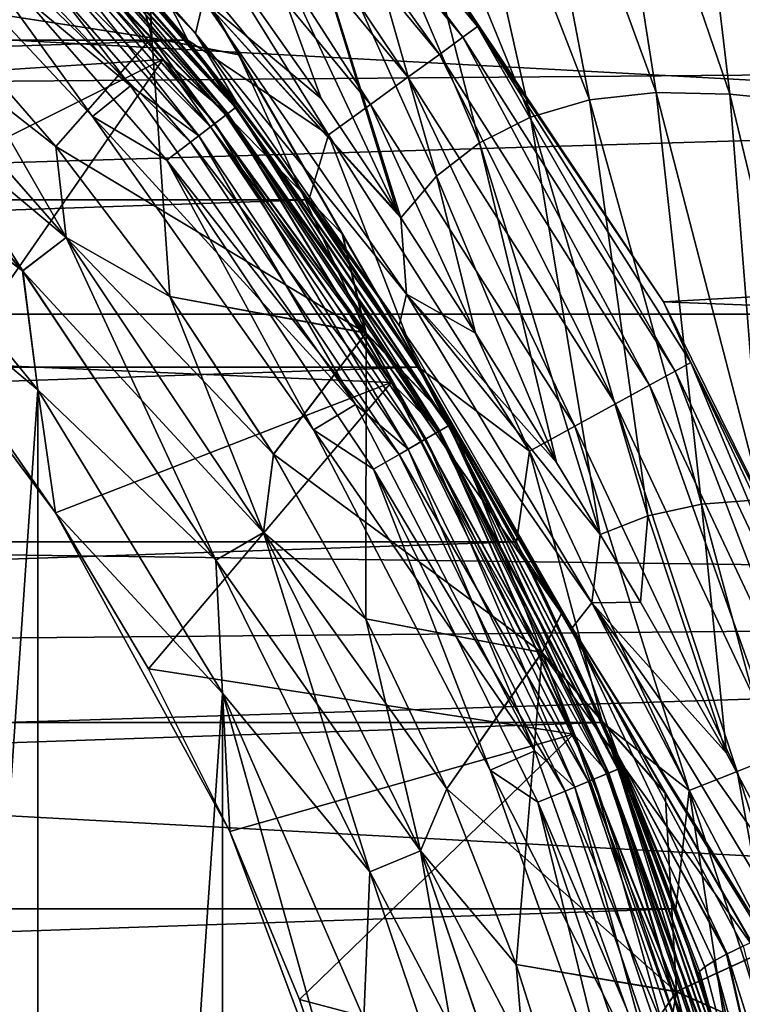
# Model space of a CAD drawing. Header units: metres. Extents: x -139 to 106, y -189 to 40.
# Tile 283 of 291: x 85.12 to 88.08, y 3.62 to 7.65. Entities that reach past the tile are written whole.
import ezdxf

# ---------------------------------------------------------------- set-up
doc = ezdxf.new("R2010")
doc.units = ezdxf.units.M
doc.layers.add('solid_153_ABGANG1_SW0003', color=7, linetype='CONTINUOUS')

msp = doc.modelspace()

# ---------------------------------------------------------------- linework, layer by layer
at = {"layer": 'solid_153_ABGANG1_SW0003'}
for points in [[(84.392303, 10.330127, 32.537949), (89.392303, 1.669873, 32.537949), (89.377151, 1.696125, 32.197132)], [(84.392303, 10.330127, 40.537949), (89.392303, 1.669873, 32.537949), (84.392303, 10.330127, 32.537949)], [(89.392303, 1.669873, 40.537949), (89.392303, 1.669873, 32.537949), (84.392303, 10.330127, 40.537949)], [(84.407455, 10.303885, 32.197189), (84.392303, 10.330127, 32.537949), (89.377151, 1.696125, 32.197132)], [(89.392303, 1.669873, 40.537949), (84.392303, 10.330127, 40.537949), (84.407471, 10.303864, 40.878845)], [(84.407455, 10.303885, 32.197189), (89.377151, 1.696125, 32.197132), (84.453827, 10.223569, 31.855242)], [(89.377136, 1.696141, 40.878872), (84.407471, 10.303864, 40.878845), (84.453911, 10.223417, 41.221138)], [(89.377136, 1.696141, 40.878872), (89.392303, 1.669873, 40.537949), (84.407471, 10.303864, 40.878845)], [(84.453827, 10.223569, 31.855242), (89.377151, 1.696125, 32.197132), (89.33075, 1.776492, 31.855049)], [(84.453827, 10.223569, 31.855242), (89.33075, 1.776492, 31.855049), (89.297623, 1.833862, 31.694542)], [(84.453827, 10.223569, 31.855242), (89.297623, 1.833862, 31.694542), (84.486969, 10.166162, 31.694601)], [(89.330719, 1.776546, 41.22102), (84.453911, 10.223417, 41.221138), (84.48642, 10.167118, 41.378895)], [(89.377136, 1.696141, 40.878872), (84.453911, 10.223417, 41.221138), (89.330719, 1.776546, 41.22102)], [(89.298203, 1.832865, 41.378853), (84.48642, 10.167118, 41.378895), (84.534508, 10.083826, 41.565434)], [(89.330719, 1.776546, 41.22102), (84.48642, 10.167118, 41.378895), (89.298203, 1.832865, 41.378853)], [(84.486969, 10.166162, 31.694601), (89.297623, 1.833862, 31.694542), (89.250244, 1.915924, 31.510969)], [(84.534271, 10.08423, 31.511282), (84.486969, 10.166162, 31.694601), (89.250244, 1.915924, 31.510969)], [(84.653633, 9.877493, 31.165884), (84.534271, 10.08423, 31.511282), (89.250244, 1.915924, 31.510969)], [(89.130684, 2.123015, 41.910732), (84.534508, 10.083826, 41.565434), (84.654076, 9.876721, 41.911102)], [(89.250175, 1.916045, 41.565174), (89.298203, 1.832865, 41.378853), (84.534508, 10.083826, 41.565434)], [(89.130684, 2.123015, 41.910732), (89.250175, 1.916045, 41.565174), (84.534508, 10.083826, 41.565434)], [(84.653633, 9.877493, 31.165884), (89.250244, 1.915924, 31.510969), (89.130798, 2.122812, 31.165453)], [(84.653633, 9.877493, 31.165884), (89.130798, 2.122812, 31.165453), (88.993896, 2.35993, 30.873476)], [(84.653633, 9.877493, 31.165884), (88.993896, 2.35993, 30.873476), (84.790703, 9.640078, 30.873484)], [(89.130684, 2.123015, 41.910732), (84.654076, 9.876721, 41.911102), (84.789413, 9.64232, 42.199989)], [(100.499969, 7.530521, 94.590881), (100.499969, 9.691023, 93.558022), (47.66711, 8.209463, 94.300217)], [(88.995186, 2.357703, 42.200016), (84.789413, 9.64232, 42.199989), (84.81945, 9.590287, 42.254944)], [(89.130684, 2.123015, 41.910732), (84.789413, 9.64232, 42.199989), (88.995186, 2.357703, 42.200016)], [(84.790703, 9.640078, 30.873484), (88.993896, 2.35993, 30.873476), (88.965614, 2.408925, 30.821764)], [(84.818703, 9.591578, 30.822285), (84.790703, 9.640078, 30.873484), (88.965614, 2.408925, 30.821764)], [(47.201366, 6.449028, -5.962051), (48.0704, 9.579028, -5.962051), (105.798637, 6.449028, -5.962051)], [(48.0704, 9.579028, -5.962051), (104.929604, 9.579028, -5.962051), (105.798637, 6.449028, -5.962051)], [(85.036201, 9.214869, 30.489363), (84.818703, 9.591578, 30.822285), (88.965614, 2.408925, 30.821764)], [(88.747719, 2.78633, 42.587444), (84.81945, 9.590287, 42.254944), (85.037315, 9.212939, 42.587997)], [(88.965416, 2.409263, 42.254482), (88.995186, 2.357703, 42.200016), (84.81945, 9.590287, 42.254944)], [(88.747719, 2.78633, 42.587444), (88.965416, 2.409263, 42.254482), (84.81945, 9.590287, 42.254944)], [(85.036201, 9.214869, 30.489363), (88.965614, 2.408925, 30.821764), (88.748047, 2.785754, 30.488894)], [(85.036201, 9.214869, 30.489363), (88.748047, 2.785754, 30.488894), (85.309418, 8.741639, 30.182775)], [(88.474472, 3.259609, 42.89381), (85.037315, 9.212939, 42.587997), (85.310631, 8.739536, 42.894283)], [(88.747719, 2.78633, 42.587444), (85.037315, 9.212939, 42.587997), (88.474472, 3.259609, 42.89381)], [(87.455002, 7.326012, 55.621258), (86.843292, 8.905658, 55.769859), (87.141205, 8.962603, 56.107559)], [(87.727577, 7.357182, 55.896488), (87.141205, 8.962603, 56.107559), (87.475266, 8.968406, 56.421555)], [(87.727577, 7.357182, 55.896488), (87.455002, 7.326012, 55.621258), (87.141205, 8.962603, 56.107559)], [(88.029572, 7.350328, 56.149292), (87.475266, 8.968406, 56.421555), (87.841362, 8.935057, 56.707348)], [(88.029572, 7.350328, 56.149292), (87.727577, 7.357182, 55.896488), (87.475266, 8.968406, 56.421555)], [(88.357147, 7.316407, 56.376999), (87.841362, 8.935057, 56.707348), (88.234612, 8.878835, 56.961433)], [(88.357147, 7.316407, 56.376999), (88.029572, 7.350328, 56.149292), (87.841362, 8.935057, 56.707348)], [(85.904327, 8.831254, 27.472034), (86.937027, 7.582942, 27.472034), (85.958313, 8.881949, 27.260469)], [(85.958313, 8.881949, 27.260469), (86.996941, 7.626471, 27.260469), (86.813583, 7.913915, 27.037949)], [(86.937027, 7.582942, 27.472034), (86.996941, 7.626471, 27.260469), (85.958313, 8.881949, 27.260469)], [(87.213707, 7.255961, 55.328945), (86.58313, 8.799761, 55.416248), (86.843292, 8.905658, 55.769859)], [(87.455002, 7.326012, 55.621258), (87.213707, 7.255961, 55.328945), (86.843292, 8.905658, 55.769859)], [(85.817352, 8.749574, 27.661791), (86.840492, 7.512807, 27.661791), (85.904327, 8.831254, 27.472034)], [(86.840492, 7.512807, 27.661791), (86.937027, 7.582942, 27.472034), (85.904327, 8.831254, 27.472034)], [(87.004662, 7.150785, 55.026115), (86.361786, 8.649979, 55.055225), (86.58313, 8.799761, 55.416248)], [(87.213707, 7.255961, 55.328945), (87.004662, 7.150785, 55.026115), (86.58313, 8.799761, 55.416248)], [(85.476776, 7.963509, 52.985096), (85.808533, 7.573063, 47.537949), (84.690628, 8.770038, 47.537949)], [(84.973236, 8.473234, 47.408539), (84.690628, 8.770038, 47.537949), (85.808533, 7.573063, 47.537949)], [(84.974899, 8.474899, 46.830654), (85.80854, 7.573053, 46.737949), (84.690643, 8.770029, 46.737949)], [(84.690643, 8.770029, 46.296947), (84.690643, 8.770029, 46.737949), (85.80854, 7.573053, 46.737949)], [(85.80854, 7.573053, 46.296947), (84.690643, 8.770029, 46.296947), (85.80854, 7.573053, 46.737949)], [(84.974533, 8.474535, 46.202675), (84.690643, 8.770029, 46.296947), (85.80854, 7.573053, 46.296947)], [(85.701744, 8.641013, 27.8202), (86.712189, 7.419592, 27.8202), (85.817352, 8.749574, 27.661791)], [(86.712189, 7.419592, 27.8202), (86.840492, 7.512807, 27.661791), (85.817352, 8.749574, 27.661791)], [(103.000359, 7.347183, 5.037949), (102.563583, 8.771529, 5.037949), (86.813583, 7.913912, 5.037949)], [(85.309418, 8.741639, 30.182775), (88.379845, 3.423508, 30.096292), (85.404747, 8.576524, 30.096308)], [(85.309418, 8.741639, 30.182775), (88.474991, 3.258708, 30.182585), (88.379845, 3.423508, 30.096292)], [(85.309418, 8.741639, 30.182775), (88.748047, 2.785754, 30.488894), (88.474991, 3.258708, 30.182585)], [(88.474472, 3.259609, 42.89381), (85.310631, 8.739536, 42.894283), (85.402084, 8.581141, 42.977295)], [(83.87146, 7.371716, 45.037949), (84.603325, 8.676536, 46.051201), (85.709305, 7.49232, 46.051201)], [(84.943306, 8.443305, 46.117798), (85.709305, 7.49232, 46.051201), (84.603325, 8.676536, 46.051201)], [(85.662277, 7.579695, 29.398035), (84.640045, 8.668265, 29.398035), (85.638054, 8.172427, 29.919237)], [(84.76371, 7.71775, 28.787949), (84.640045, 8.668265, 29.398035), (85.662277, 7.579695, 29.398035)], [(85.402084, 8.581141, 42.977295), (84.641136, 8.66943, 43.675884), (85.663506, 7.580713, 43.675884)], [(84.76371, 7.71775, 44.287949), (85.663506, 7.580713, 43.675884), (84.641136, 8.66943, 43.675884)], [(84.866394, 8.706331, 53.201336), (85.875526, 7.735385, 53.80751), (85.842308, 7.59832, 53.510593)], [(84.866394, 8.706331, 53.201336), (85.842308, 7.59832, 53.510593), (85.178802, 8.293543, 52.973228)], [(85.563324, 8.511025, 27.939308), (86.558571, 7.307978, 27.939308), (85.701744, 8.641013, 27.8202)], [(86.558571, 7.307978, 27.939308), (86.712189, 7.419592, 27.8202), (85.701744, 8.641013, 27.8202)], [(86.828278, 7.013534, 54.720039), (86.17878, 8.459154, 54.697296), (86.361786, 8.649979, 55.055225)], [(87.004662, 7.150785, 55.026115), (86.828278, 7.013534, 54.720039), (86.361786, 8.649979, 55.055225)], [(85.575943, 7.383584, 47.037949), (84.485992, 8.550664, 47.037949), (84.349274, 8.404692, 47.037949)], [(84.838509, 8.338511, 47.023354), (84.485992, 8.550664, 47.037949), (85.575943, 7.383584, 47.037949)], [(85.639381, 8.170125, 43.157543), (85.402084, 8.581141, 42.977295), (85.663506, 7.580713, 43.675884)], [(88.382515, 3.418879, 42.977306), (85.402084, 8.581141, 42.977295), (85.639381, 8.170125, 43.157543)], [(88.474472, 3.259609, 42.89381), (85.402084, 8.581141, 42.977295), (88.382515, 3.418879, 42.977306)], [(85.404747, 8.576524, 30.096308), (88.379845, 3.423508, 30.096292), (88.146355, 3.827919, 29.919106)], [(85.404747, 8.576524, 30.096308), (88.146355, 3.827919, 29.919106), (85.638054, 8.172427, 29.919237)], [(85.409035, 8.366142, 28.013126), (86.387344, 7.183575, 28.013126), (85.563324, 8.511025, 27.939308)], [(86.387344, 7.183575, 28.013126), (86.558571, 7.307978, 27.939308), (85.563324, 8.511025, 27.939308)], [(84.937866, 8.437868, 47.287834), (84.973236, 8.473234, 47.408539), (86.006721, 7.294765, 47.408539)], [(84.943306, 8.443305, 46.117798), (84.974533, 8.474535, 46.202675), (86.008186, 7.295886, 46.202675)], [(84.944725, 8.444729, 46.91436), (85.974739, 7.270225, 46.91436), (84.974899, 8.474899, 46.830654)], [(86.006721, 7.294765, 47.408539), (84.973236, 8.473234, 47.408539), (85.808533, 7.573063, 47.537949)], [(86.008186, 7.295886, 46.202675), (84.974533, 8.474535, 46.202675), (85.80854, 7.573053, 46.296947)], [(84.974899, 8.474899, 46.830654), (86.008591, 7.296199, 46.830654), (85.80854, 7.573053, 46.737949)], [(85.974739, 7.270225, 46.91436), (86.008591, 7.296199, 46.830654), (84.974899, 8.474899, 46.830654)], [(84.881599, 8.381598, 47.184212), (84.937866, 8.437868, 47.287834), (85.967041, 7.264318, 47.287834)], [(84.897728, 8.39773, 46.980766), (85.922012, 7.229762, 46.980766), (84.944725, 8.444729, 46.91436)], [(85.967041, 7.264318, 47.287834), (84.937866, 8.437868, 47.287834), (86.006721, 7.294765, 47.408539)], [(84.943306, 8.443305, 46.117798), (86.008186, 7.295886, 46.202675), (85.973145, 7.268999, 46.117798)], [(84.943306, 8.443305, 46.117798), (85.973145, 7.268999, 46.117798), (85.709305, 7.49232, 46.051201)], [(85.922012, 7.229762, 46.980766), (85.974739, 7.270225, 46.91436), (84.944725, 8.444729, 46.91436)], [(86.17878, 8.459154, 54.697296), (86.668961, 6.864509, 54.411922), (86.031357, 8.226768, 54.356117)], [(86.17878, 8.459154, 54.697296), (86.682579, 6.843801, 54.420113), (86.668961, 6.864509, 54.411922)], [(86.828278, 7.013534, 54.720039), (86.682579, 6.843801, 54.420113), (86.17878, 8.459154, 54.697296)], [(84.722878, 8.222877, 47.054852), (85.420616, 7.257591, 47.037949), (84.349274, 8.404692, 47.037949)], [(85.575943, 7.383584, 47.037949), (84.349274, 8.404692, 47.037949), (85.420616, 7.257591, 47.037949)], [(84.897728, 8.39773, 46.980766), (84.838509, 8.338511, 47.023354), (85.855568, 7.17878, 47.023354)], [(84.897728, 8.39773, 46.980766), (85.855568, 7.17878, 47.023354), (85.922012, 7.229762, 46.980766)], [(84.808266, 8.308264, 47.10474), (84.881599, 8.381598, 47.184212), (85.903908, 7.215873, 47.184212)], [(85.903908, 7.215873, 47.184212), (84.881599, 8.381598, 47.184212), (85.967041, 7.264318, 47.287834)], [(85.409035, 8.366142, 28.013126), (85.272263, 8.188251, 28.037949), (85.81076, 7.570321, 28.037949)], [(85.409035, 8.366142, 28.013126), (85.81076, 7.570321, 28.037949), (86.387344, 7.183575, 28.013126)], [(85.821632, 7.15274, 47.10474), (84.722878, 8.222877, 47.054852), (84.808266, 8.308264, 47.10474)], [(85.821632, 7.15274, 47.10474), (84.808266, 8.308264, 47.10474), (85.903908, 7.215873, 47.184212)], [(85.855568, 7.17878, 47.023354), (84.838509, 8.338511, 47.023354), (85.575943, 7.383584, 47.037949)], [(85.178802, 8.293543, 52.973228), (86.008865, 7.319935, 53.25473), (85.476776, 7.963509, 52.985096)], [(85.842308, 7.59832, 53.510593), (86.008865, 7.319935, 53.25473), (85.178802, 8.293543, 52.973228)], [(86.031357, 8.226768, 54.356117), (86.356712, 7.331717, 54.239105), (86.023354, 7.805297, 54.085686)], [(86.031357, 8.226768, 54.356117), (86.668961, 6.864509, 54.411922), (86.356712, 7.331717, 54.239105)], [(100.499969, 7.530521, 94.590881), (47.66711, 8.209463, 94.300217), (47.66711, 7.094161, 94.762306)], [(85.272263, 8.188251, 28.037949), (67.727753, 8.188261, 28.037949), (67.189247, 7.570331, 28.037949)], [(85.81076, 7.570321, 28.037949), (85.272263, 8.188251, 28.037949), (67.189247, 7.570331, 28.037949)], [(84.722878, 8.222877, 47.054852), (85.72583, 7.079228, 47.054852), (85.420616, 7.257591, 47.037949)], [(85.821632, 7.15274, 47.10474), (85.72583, 7.079228, 47.054852), (84.722878, 8.222877, 47.054852)], [(85.638054, 8.172427, 29.919237), (88.146355, 3.827919, 29.919106), (86.019226, 7.512216, 29.714306)], [(85.662277, 7.579695, 29.398035), (85.638054, 8.172427, 29.919237), (86.019226, 7.512216, 29.714306)], [(86.020454, 7.510092, 43.362106), (85.639381, 8.170125, 43.157543), (85.663506, 7.580713, 43.675884)], [(87.764633, 4.489082, 43.361908), (85.639381, 8.170125, 43.157543), (86.020454, 7.510092, 43.362106)], [(88.145706, 3.829051, 43.157227), (85.639381, 8.170125, 43.157543), (87.764633, 4.489082, 43.361908)], [(88.382515, 3.418879, 42.977306), (85.639381, 8.170125, 43.157543), (88.145706, 3.829051, 43.157227)], [(85.476776, 7.963509, 52.985096), (86.008865, 7.319935, 53.25473), (85.808533, 7.573063, 47.537949)], [(86.813583, 7.913912, 5.037949), (86.813583, 7.913915, 27.037949), (87.758324, 6.500016, 27.037949)], [(86.996941, 7.626471, 27.260469), (87.758324, 6.500016, 27.037949), (86.813583, 7.913915, 27.037949)], [(87.758324, 6.500015, 5.037949), (86.813583, 7.913912, 5.037949), (87.758324, 6.500016, 27.037949)], [(103.000359, 7.347183, 5.037949), (86.813583, 7.913912, 5.037949), (87.758324, 6.500015, 5.037949)], [(84.196228, 7.696225, 28.566771), (84.355354, 7.855353, 28.651798), (85.313477, 6.76282, 28.651798)], [(84.355507, 7.855504, 44.423988), (84.196388, 7.69639, 44.509071), (85.135124, 6.625966, 44.509071)], [(84.355354, 7.855353, 28.651798), (84.76371, 7.71775, 28.787949), (85.271118, 7.135822, 28.787949)], [(85.313477, 6.76282, 28.651798), (84.355354, 7.855353, 28.651798), (85.271118, 7.135822, 28.787949)], [(85.313644, 6.76295, 44.423988), (84.76371, 7.71775, 44.287949), (84.355507, 7.855504, 44.423988)], [(85.313644, 6.76295, 44.423988), (84.355507, 7.855504, 44.423988), (85.135124, 6.625966, 44.509071)], [(86.023354, 7.805297, 54.085686), (86.356712, 7.331717, 54.239105), (85.875526, 7.735385, 53.80751)], [(85.271118, 7.135822, 28.787949), (84.76371, 7.71775, 28.787949), (85.662277, 7.579695, 29.398035)], [(84.76371, 7.71775, 44.287949), (85.271118, 7.135822, 44.287949), (85.663506, 7.580713, 43.675884)], [(85.313644, 6.76295, 44.423988), (85.271118, 7.135822, 44.287949), (84.76371, 7.71775, 44.287949)], [(85.842308, 7.59832, 53.510593), (85.875526, 7.735385, 53.80751), (86.705444, 6.531012, 54.223236)], [(86.682579, 6.843801, 54.420113), (86.705444, 6.531012, 54.223236), (85.875526, 7.735385, 53.80751)], [(86.668961, 6.864509, 54.411922), (86.682579, 6.843801, 54.420113), (85.875526, 7.735385, 53.80751)], [(86.356712, 7.331717, 54.239105), (86.668961, 6.864509, 54.411922), (85.875526, 7.735385, 53.80751)], [(85.134941, 6.625823, 28.566771), (84.280884, 7.26566, 28.537949), (84.196228, 7.696225, 28.566771)], [(85.134941, 6.625823, 28.566771), (84.196228, 7.696225, 28.566771), (85.313477, 6.76282, 28.651798)], [(85.135124, 6.625966, 44.509071), (84.196388, 7.69639, 44.509071), (84.280899, 7.265643, 44.537949)], [(86.937027, 7.582942, 27.472034), (87.805122, 6.215042, 27.472034), (86.996941, 7.626471, 27.260469)], [(86.996941, 7.626471, 27.260469), (87.870018, 6.250719, 27.260469), (87.758324, 6.500016, 27.037949)], [(87.805122, 6.215042, 27.472034), (87.870018, 6.250719, 27.260469), (86.996941, 7.626471, 27.260469)], [(85.271118, 7.135822, 44.287949), (85.73764, 6.520626, 44.287949), (85.663506, 7.580713, 43.675884)], [(85.271118, 7.135822, 28.787949), (85.662277, 7.579695, 29.398035), (86.540016, 6.371589, 29.398035)], [(85.662277, 7.579695, 29.398035), (86.019226, 7.512216, 29.714306), (86.443443, 6.777455, 29.583193)], [(86.540016, 6.371589, 29.398035), (85.662277, 7.579695, 29.398035), (86.443443, 6.777455, 29.583193)], [(86.020454, 7.510092, 43.362106), (85.663506, 7.580713, 43.675884), (86.541367, 6.372445, 43.675884)], [(85.73764, 6.520626, 44.287949), (86.541367, 6.372445, 43.675884), (85.663506, 7.580713, 43.675884)], [(85.842308, 7.59832, 53.510593), (86.676292, 6.402962, 53.921898), (86.008865, 7.319935, 53.25473)], [(85.842308, 7.59832, 53.510593), (86.705444, 6.531012, 54.223236), (86.676292, 6.402962, 53.921898)], [(86.840492, 7.512807, 27.661791), (87.700562, 6.157559, 27.661791), (86.937027, 7.582942, 27.472034)], [(87.700562, 6.157559, 27.661791), (87.805122, 6.215042, 27.472034), (86.937027, 7.582942, 27.472034)], [(85.81076, 7.570321, 28.037949), (67.189247, 7.570331, 28.037949), (66.694191, 6.917088, 28.037949)], [(86.305817, 6.917077, 28.037949), (85.81076, 7.570321, 28.037949), (66.694191, 6.917088, 28.037949)], [(86.196266, 7.069826, 53.360302), (86.753029, 6.235016, 47.537949), (85.808533, 7.573063, 47.537949)], [(86.006721, 7.294765, 47.408539), (85.808533, 7.573063, 47.537949), (86.753029, 6.235016, 47.537949)], [(86.008865, 7.319935, 53.25473), (86.196266, 7.069826, 53.360302), (85.808533, 7.573063, 47.537949)], [(86.008591, 7.296199, 46.830654), (86.753036, 6.235005, 46.737949), (85.80854, 7.573053, 46.737949)], [(85.80854, 7.573053, 46.296947), (85.80854, 7.573053, 46.737949), (86.753036, 6.235005, 46.737949)], [(86.753036, 6.235005, 46.296947), (85.80854, 7.573053, 46.296947), (86.753036, 6.235005, 46.737949)], [(86.008186, 7.295886, 46.202675), (85.80854, 7.573053, 46.296947), (86.753036, 6.235005, 46.296947)], [(86.387344, 7.183575, 28.013126), (85.81076, 7.570321, 28.037949), (86.305817, 6.917077, 28.037949)], [(100.499969, 7.530521, 94.590881), (47.66711, 7.094161, 94.762306), (47.66711, 5.95239, 95.156448)], [(100.499969, 5.26206, 95.358116), (100.499969, 7.530521, 94.590881), (47.66711, 5.95239, 95.156448)], [(86.019226, 7.512216, 29.714306), (88.146355, 3.827919, 29.919106), (87.765236, 4.488039, 29.714245)], [(86.019226, 7.512216, 29.714306), (87.765236, 4.488039, 29.714245), (86.443443, 6.777455, 29.583193)], [(86.444267, 6.776018, 43.492874), (86.020454, 7.510092, 43.362106), (86.541367, 6.372445, 43.675884)], [(87.340805, 5.223171, 43.492779), (86.020454, 7.510092, 43.362106), (86.444267, 6.776018, 43.492874)], [(87.764633, 4.489082, 43.361908), (86.020454, 7.510092, 43.362106), (87.340805, 5.223171, 43.492779)], [(86.712189, 7.419592, 27.8202), (87.561584, 6.081159, 27.8202), (86.840492, 7.512807, 27.661791)], [(87.561584, 6.081159, 27.8202), (87.700562, 6.157559, 27.661791), (86.840492, 7.512807, 27.661791)], [(84.378792, 6.826804, 45.037949), (83.87146, 7.371716, 45.037949), (85.709305, 7.49232, 46.051201)], [(84.845558, 6.247578, 45.037949), (84.378792, 6.826804, 45.037949), (85.709305, 7.49232, 46.051201)], [(84.845558, 6.247578, 45.037949), (85.709305, 7.49232, 46.051201), (86.64373, 6.168536, 46.051201)], [(85.973145, 7.268999, 46.117798), (86.64373, 6.168536, 46.051201), (85.709305, 7.49232, 46.051201)], [(86.558571, 7.307978, 27.939308), (87.395187, 5.989679, 27.939308), (86.712189, 7.419592, 27.8202)], [(87.395187, 5.989679, 27.939308), (87.561584, 6.081159, 27.8202), (86.712189, 7.419592, 27.8202)], [(86.496826, 6.078933, 47.037949), (85.575943, 7.383584, 47.037949), (85.420616, 7.257591, 47.037949)], [(85.855568, 7.17878, 47.023354), (85.575943, 7.383584, 47.037949), (86.496826, 6.078933, 47.037949)], [(87.913567, 5.67133, 55.454929), (87.455002, 7.326012, 55.621258), (87.727577, 7.357182, 55.896488)], [(88.160141, 5.690195, 55.68309), (87.727577, 7.357182, 55.896488), (88.029572, 7.350328, 56.149292)], [(88.160141, 5.690195, 55.68309), (87.913567, 5.67133, 55.454929), (87.727577, 7.357182, 55.896488)], [(103.359512, 5.900544, 5.037949), (103.000359, 7.347183, 5.037949), (87.758324, 6.500015, 5.037949)], [(88.431206, 5.681029, 55.890594), (88.029572, 7.350328, 56.149292), (88.357147, 7.316407, 56.376999)], [(88.431206, 5.681029, 55.890594), (88.160141, 5.690195, 55.68309), (88.029572, 7.350328, 56.149292)], [(86.676292, 6.402962, 53.921898), (86.196266, 7.069826, 53.360302), (86.008865, 7.319935, 53.25473)], [(86.387344, 7.183575, 28.013126), (87.209717, 5.887717, 28.013126), (86.558571, 7.307978, 27.939308)], [(87.209717, 5.887717, 28.013126), (87.395187, 5.989679, 27.939308), (86.558571, 7.307978, 27.939308)], [(87.693329, 5.622978, 55.209885), (87.213707, 7.255961, 55.328945), (87.455002, 7.326012, 55.621258)], [(87.913567, 5.67133, 55.454929), (87.693329, 5.622978, 55.209885), (87.455002, 7.326012, 55.621258)], [(84.280884, 7.26566, 28.537949), (85.197647, 6.13864, 28.537949), (84.280891, -7.265655, 28.537949)], [(85.134941, 6.625823, 28.566771), (85.197647, 6.13864, 28.537949), (84.280884, 7.26566, 28.537949)], [(85.197662, 6.138621, 44.537949), (84.280899, 7.265643, 44.537949), (84.3787, 6.82691, 44.537949)], [(85.135124, 6.625966, 44.509071), (84.280899, 7.265643, 44.537949), (85.197662, 6.138621, 44.537949)], [(85.72583, 7.079228, 47.054852), (86.32579, 5.975266, 47.037949), (85.420616, 7.257591, 47.037949)], [(86.496826, 6.078933, 47.037949), (85.420616, 7.257591, 47.037949), (86.32579, 5.975266, 47.037949)], [(85.903908, 7.215873, 47.184212), (85.967041, 7.264318, 47.287834), (86.834236, 5.966474, 47.287834)], [(85.922012, 7.229762, 46.980766), (86.78508, 5.938092, 46.980766), (85.974739, 7.270225, 46.91436)], [(85.967041, 7.264318, 47.287834), (86.006721, 7.294765, 47.408539), (86.877548, 5.991481, 47.408539)], [(86.834236, 5.966474, 47.287834), (85.967041, 7.264318, 47.287834), (86.877548, 5.991481, 47.408539)], [(85.973145, 7.268999, 46.117798), (86.008186, 7.295886, 46.202675), (86.879143, 5.992402, 46.202675)], [(85.973145, 7.268999, 46.117798), (86.879143, 5.992402, 46.202675), (86.840897, 5.970318, 46.117798)], [(85.973145, 7.268999, 46.117798), (86.840897, 5.970318, 46.117798), (86.64373, 6.168536, 46.051201)], [(85.974739, 7.270225, 46.91436), (86.842636, 5.971325, 46.91436), (86.008591, 7.296199, 46.830654)], [(86.78508, 5.938092, 46.980766), (86.842636, 5.971325, 46.91436), (85.974739, 7.270225, 46.91436)], [(86.877548, 5.991481, 47.408539), (86.006721, 7.294765, 47.408539), (86.753029, 6.235016, 47.537949)], [(86.879143, 5.992402, 46.202675), (86.008186, 7.295886, 46.202675), (86.753036, 6.235005, 46.296947)], [(86.008591, 7.296199, 46.830654), (86.879585, 5.992659, 46.830654), (86.753036, 6.235005, 46.737949)], [(86.842636, 5.971325, 46.91436), (86.879585, 5.992659, 46.830654), (86.008591, 7.296199, 46.830654)], [(85.922012, 7.229762, 46.980766), (85.855568, 7.17878, 47.023354), (86.712547, 5.896218, 47.023354)], [(85.922012, 7.229762, 46.980766), (86.712547, 5.896218, 47.023354), (86.78508, 5.938092, 46.980766)], [(87.213707, 7.255961, 55.328945), (87.498932, 5.54702, 54.950996), (87.004662, 7.150785, 55.026115)], [(87.693329, 5.622978, 55.209885), (87.498932, 5.54702, 54.950996), (87.213707, 7.255961, 55.328945)], [(85.821632, 7.15274, 47.10474), (85.903908, 7.215873, 47.184212), (86.76532, 5.926684, 47.184212)], [(86.712547, 5.896218, 47.023354), (85.855568, 7.17878, 47.023354), (86.496826, 6.078933, 47.037949)], [(86.76532, 5.926684, 47.184212), (85.903908, 7.215873, 47.184212), (86.834236, 5.966474, 47.287834)], [(86.387344, 7.183575, 28.013126), (86.305817, 6.917077, 28.037949), (86.755211, 6.231426, 28.037949)], [(86.387344, 7.183575, 28.013126), (86.755211, 6.231426, 28.037949), (87.209717, 5.887717, 28.013126)], [(85.73764, 6.520626, 28.787949), (85.271118, 7.135822, 28.787949), (86.540016, 6.371589, 29.398035)], [(85.313477, 6.76282, 28.651798), (85.271118, 7.135822, 28.787949), (85.73764, 6.520626, 28.787949)], [(85.313644, 6.76295, 44.423988), (85.73764, 6.520626, 44.287949), (85.271118, 7.135822, 44.287949)], [(86.675507, 5.87483, 47.10474), (85.72583, 7.079228, 47.054852), (85.821632, 7.15274, 47.10474)], [(86.675507, 5.87483, 47.10474), (85.821632, 7.15274, 47.10474), (86.76532, 5.926684, 47.184212)], [(87.004662, 7.150785, 55.026115), (87.319489, 5.841085, 54.833542), (86.828278, 7.013534, 54.720039)], [(87.004662, 7.150785, 55.026115), (87.498932, 5.54702, 54.950996), (87.319489, 5.841085, 54.833542)], [(85.72583, 7.079228, 47.054852), (86.570923, 5.814452, 47.054852), (86.32579, 5.975266, 47.037949)], [(86.675507, 5.87483, 47.10474), (86.570923, 5.814452, 47.054852), (85.72583, 7.079228, 47.054852)], [(86.196266, 7.069826, 53.360302), (86.800446, 6.156364, 53.734348), (86.753029, 6.235016, 47.537949)], [(86.676292, 6.402962, 53.921898), (86.800446, 6.156364, 53.734348), (86.196266, 7.069826, 53.360302)], [(86.828278, 7.013534, 54.720039), (86.988419, 6.370528, 54.613819), (86.682579, 6.843801, 54.420113)], [(86.828278, 7.013534, 54.720039), (87.319489, 5.841085, 54.833542), (86.988419, 6.370528, 54.613819)], [(86.305817, 6.917077, 28.037949), (66.694191, 6.917088, 28.037949), (66.244797, 6.231438, 28.037949)], [(86.755211, 6.231426, 28.037949), (86.305817, 6.917077, 28.037949), (66.244797, 6.231438, 28.037949)], [(85.270081, 5.636166, 44.537949), (84.3787, 6.82691, 44.537949), (84.845558, 6.247578, 45.037949)], [(85.197662, 6.138621, 44.537949), (84.3787, 6.82691, 44.537949), (85.270081, 5.636166, 44.537949)], [(86.682579, 6.843801, 54.420113), (86.988419, 6.370528, 54.613819), (86.705444, 6.531012, 54.223236)], [(86.443443, 6.777455, 29.583193), (87.765236, 4.488039, 29.714245), (87.341064, 5.222728, 29.583172)], [(86.443443, 6.777455, 29.583193), (87.341064, 5.222728, 29.583172), (86.892273, 6.00006, 29.537949)], [(86.540016, 6.371589, 29.398035), (86.443443, 6.777455, 29.583193), (86.892273, 6.00006, 29.537949)], [(86.89257, 5.999541, 43.537949), (86.444267, 6.776018, 43.492874), (86.541367, 6.372445, 43.675884)], [(87.340805, 5.223171, 43.492779), (86.444267, 6.776018, 43.492874), (86.89257, 5.999541, 43.537949)], [(85.134941, 6.625823, 28.566771), (85.313477, 6.76282, 28.651798), (86.120804, 5.554573, 28.651798)], [(85.313644, 6.76295, 44.423988), (85.135124, 6.625966, 44.509071), (85.926117, 5.44217, 44.509071)], [(85.313477, 6.76282, 28.651798), (85.73764, 6.520626, 28.787949), (86.161087, 5.875029, 28.787949)], [(86.120804, 5.554573, 28.651798), (85.313477, 6.76282, 28.651798), (86.161087, 5.875029, 28.787949)], [(86.120987, 5.55468, 44.423988), (85.73764, 6.520626, 44.287949), (85.313644, 6.76295, 44.423988)], [(86.120987, 5.55468, 44.423988), (85.313644, 6.76295, 44.423988), (85.926117, 5.44217, 44.509071)], [(85.925911, 5.442052, 28.566771), (85.197647, 6.13864, 28.537949), (85.134941, 6.625823, 28.566771)], [(85.925911, 5.442052, 28.566771), (85.134941, 6.625823, 28.566771), (86.120804, 5.554573, 28.651798)], [(85.926117, 5.44217, 44.509071), (85.135124, 6.625966, 44.509071), (85.197662, 6.138621, 44.537949)], [(86.676292, 6.402962, 53.921898), (86.705444, 6.531012, 54.223236), (87.464691, 5.267057, 54.757057)], [(87.498932, 5.54702, 54.950996), (87.464691, 5.267057, 54.757057), (86.705444, 6.531012, 54.223236)], [(87.319489, 5.841085, 54.833542), (87.498932, 5.54702, 54.950996), (86.705444, 6.531012, 54.223236)], [(86.988419, 6.370528, 54.613819), (87.319489, 5.841085, 54.833542), (86.705444, 6.531012, 54.223236)], [(86.161087, 5.875029, 28.787949), (85.73764, 6.520626, 28.787949), (86.540016, 6.371589, 29.398035)], [(85.73764, 6.520626, 44.287949), (86.161087, 5.875028, 44.287949), (86.541367, 6.372445, 43.675884)], [(86.120987, 5.55468, 44.423988), (86.161087, 5.875028, 44.287949), (85.73764, 6.520626, 44.287949)], [(87.758324, 6.500015, 5.037949), (87.758324, 6.500016, 27.037949), (88.510429, 4.974896, 27.037949)], [(87.870018, 6.250719, 27.260469), (88.510429, 4.974896, 27.037949), (87.758324, 6.500016, 27.037949)], [(88.510429, 4.974898, 5.037949), (87.758324, 6.500015, 5.037949), (88.510429, 4.974896, 27.037949)], [(103.359512, 5.900544, 5.037949), (87.758324, 6.500015, 5.037949), (88.510429, 4.974898, 5.037949)], [(46.67585, 3.243473, -5.962051), (47.201366, 6.449028, -5.962051), (106.32415, 3.243473, -5.962051)], [(47.201366, 6.449028, -5.962051), (105.798637, 6.449028, -5.962051), (106.32415, 3.243473, -5.962051)], [(86.161087, 5.875028, 44.287949), (86.53949, 5.202038, 44.287949), (86.541367, 6.372445, 43.675884)], [(86.161087, 5.875029, 28.787949), (86.540016, 6.371589, 29.398035), (87.259422, 5.062999, 29.398035)], [(86.53949, 5.202038, 44.287949), (87.260864, 5.06368, 43.675884), (86.541367, 6.372445, 43.675884)], [(86.540016, 6.371589, 29.398035), (86.892273, 6.00006, 29.537949), (87.341064, 5.222728, 29.583172)], [(87.259422, 5.062999, 29.398035), (86.540016, 6.371589, 29.398035), (87.341064, 5.222728, 29.583172)], [(86.89257, 5.999541, 43.537949), (86.541367, 6.372445, 43.675884), (87.260864, 5.06368, 43.675884)], [(86.676292, 6.402962, 53.921898), (87.384422, 5.164299, 54.455322), (86.800446, 6.156364, 53.734348)], [(86.676292, 6.402962, 53.921898), (87.464691, 5.267057, 54.757057), (87.384422, 5.164299, 54.455322)], [(87.805122, 6.215042, 27.472034), (88.494926, 4.749127, 27.472034), (87.870018, 6.250719, 27.260469)], [(87.870018, 6.250719, 27.260469), (88.563782, 4.77639, 27.260469), (88.510429, 4.974896, 27.037949)], [(88.494926, 4.749127, 27.472034), (88.563782, 4.77639, 27.260469), (87.870018, 6.250719, 27.260469)], [(86.755211, 6.231426, 28.037949), (66.244797, 6.231438, 28.037949), (65.84333, 5.516831, 28.037949)], [(87.15667, 5.51682, 28.037949), (86.755211, 6.231426, 28.037949), (65.84333, 5.516831, 28.037949)], [(85.270096, 5.636141, 45.037949), (84.845558, 6.247578, 45.037949), (86.64373, 6.168536, 46.051201)], [(85.270081, 5.636166, 44.537949), (84.845558, 6.247578, 45.037949), (85.270096, 5.636141, 45.037949)], [(87.27446, 5.283082, 54.035564), (87.506531, 4.780823, 47.537949), (86.753029, 6.235016, 47.537949)], [(86.877548, 5.991481, 47.408539), (86.753029, 6.235016, 47.537949), (87.506531, 4.780823, 47.537949)], [(87.186165, 5.459475, 53.981754), (87.27446, 5.283082, 54.035564), (86.753029, 6.235016, 47.537949)], [(86.800446, 6.156364, 53.734348), (87.186165, 5.459475, 53.981754), (86.753029, 6.235016, 47.537949)], [(86.879585, 5.992659, 46.830654), (87.506538, 4.780811, 46.737949), (86.753036, 6.235005, 46.737949)], [(86.753036, 6.235005, 46.296947), (86.753036, 6.235005, 46.737949), (87.506538, 4.780811, 46.737949)], [(87.506538, 4.780811, 46.296947), (86.753036, 6.235005, 46.296947), (87.506538, 4.780811, 46.737949)], [(86.879143, 5.992402, 46.202675), (86.753036, 6.235005, 46.296947), (87.506538, 4.780811, 46.296947)], [(87.209717, 5.887717, 28.013126), (86.755211, 6.231426, 28.037949), (87.15667, 5.51682, 28.037949)], [(87.700562, 6.157559, 27.661791), (88.383987, 4.705203, 27.661791), (87.805122, 6.215042, 27.472034)], [(88.383987, 4.705203, 27.661791), (88.494926, 4.749127, 27.472034), (87.805122, 6.215042, 27.472034)], [(85.649818, 4.996141, 45.037949), (85.270096, 5.636141, 45.037949), (86.64373, 6.168536, 46.051201)], [(85.649818, 4.996141, 45.037949), (86.64373, 6.168536, 46.051201), (87.389198, 4.729845, 46.051201)], [(86.840897, 5.970318, 46.117798), (87.389198, 4.729845, 46.051201), (86.64373, 6.168536, 46.051201)], [(85.197647, 6.13864, 28.537949), (85.197655, -6.138634, 28.537949), (84.280891, -7.265655, 28.537949)], [(85.197647, 6.13864, 28.537949), (85.952446, 4.897264, 28.537949), (85.197655, -6.138634, 28.537949)], [(85.925911, 5.442052, 28.566771), (85.952446, 4.897264, 28.537949), (85.197647, 6.13864, 28.537949)], [(85.952461, 4.897243, 44.537949), (85.197662, 6.138621, 44.537949), (85.270081, 5.636166, 44.537949)], [(85.926117, 5.44217, 44.509071), (85.197662, 6.138621, 44.537949), (85.952461, 4.897243, 44.537949)], [(87.384422, 5.164299, 54.455322), (87.186165, 5.459475, 53.981754), (86.800446, 6.156364, 53.734348)], [(87.561584, 6.081159, 27.8202), (88.236534, 4.646823, 27.8202), (87.700562, 6.157559, 27.661791)], [(88.236534, 4.646823, 27.8202), (88.383987, 4.705203, 27.661791), (87.700562, 6.157559, 27.661791)], [(87.231468, 4.66107, 47.037949), (86.496826, 6.078933, 47.037949), (86.32579, 5.975266, 47.037949)], [(86.712547, 5.896218, 47.023354), (86.496826, 6.078933, 47.037949), (87.231468, 4.66107, 47.037949)], [(87.395187, 5.989679, 27.939308), (88.059982, 4.57692, 27.939308), (87.561584, 6.081159, 27.8202)], [(88.059982, 4.57692, 27.939308), (88.236534, 4.646823, 27.8202), (87.561584, 6.081159, 27.8202)], [(86.570923, 5.814452, 47.054852), (87.047905, 4.581661, 47.037949), (86.32579, 5.975266, 47.037949)], [(87.231468, 4.66107, 47.037949), (86.32579, 5.975266, 47.037949), (87.047905, 4.581661, 47.037949)], [(86.78508, 5.938092, 46.980766), (87.47216, 4.544818, 46.980766), (86.842636, 5.971325, 46.91436)], [(86.834236, 5.966474, 47.287834), (86.877548, 5.991481, 47.408539), (87.570816, 4.585681, 47.408539)], [(86.840897, 5.970318, 46.117798), (86.879143, 5.992402, 46.202675), (87.572517, 4.586386, 46.202675)], [(86.840897, 5.970318, 46.117798), (87.572517, 4.586386, 46.202675), (87.531708, 4.569484, 46.117798)], [(86.840897, 5.970318, 46.117798), (87.531708, 4.569484, 46.117798), (87.389198, 4.729845, 46.051201)], [(86.842636, 5.971325, 46.91436), (87.533569, 4.570254, 46.91436), (86.879585, 5.992659, 46.830654)], [(87.47216, 4.544818, 46.980766), (87.533569, 4.570254, 46.91436), (86.842636, 5.971325, 46.91436)], [(87.570816, 4.585681, 47.408539), (86.877548, 5.991481, 47.408539), (87.506531, 4.780823, 47.537949)], [(87.572517, 4.586386, 46.202675), (86.879143, 5.992402, 46.202675), (87.506538, 4.780811, 46.296947)], [(86.879585, 5.992659, 46.830654), (87.57299, 4.586582, 46.830654), (87.506538, 4.780811, 46.737949)], [(87.533569, 4.570254, 46.91436), (87.57299, 4.586582, 46.830654), (86.879585, 5.992659, 46.830654)], [(87.340805, 5.223171, 43.492779), (86.89257, 5.999541, 43.537949), (87.260864, 5.06368, 43.675884)], [(87.209717, 5.887717, 28.013126), (87.863197, 4.499007, 28.013126), (87.395187, 5.989679, 27.939308)], [(87.863197, 4.499007, 28.013126), (88.059982, 4.57692, 27.939308), (87.395187, 5.989679, 27.939308)], [(100.499969, 5.26206, 95.358116), (47.66711, 5.95239, 95.156448), (47.66711, 4.787461, 95.481316)], [(86.675507, 5.87483, 47.10474), (86.76532, 5.926684, 47.184212), (87.451088, 4.536088, 47.184212)], [(86.78508, 5.938092, 46.980766), (86.712547, 5.896218, 47.023354), (87.394791, 4.51277, 47.023354)], [(86.76532, 5.926684, 47.184212), (86.834236, 5.966474, 47.287834), (87.524605, 4.566541, 47.287834)], [(87.451088, 4.536088, 47.184212), (86.76532, 5.926684, 47.184212), (87.524605, 4.566541, 47.287834)], [(86.78508, 5.938092, 46.980766), (87.394791, 4.51277, 47.023354), (87.47216, 4.544818, 46.980766)], [(87.524605, 4.566541, 47.287834), (86.834236, 5.966474, 47.287834), (87.570816, 4.585681, 47.408539)], [(87.394791, 4.51277, 47.023354), (86.712547, 5.896218, 47.023354), (87.231468, 4.66107, 47.037949)], [(87.209717, 5.887717, 28.013126), (87.15667, 5.51682, 28.037949), (87.508331, 4.776681, 28.037949)], [(87.209717, 5.887717, 28.013126), (87.508331, 4.776681, 28.037949), (87.863197, 4.499007, 28.013126)], [(86.120804, 5.554573, 28.651798), (86.161087, 5.875029, 28.787949), (86.53949, 5.202039, 28.787949)], [(86.120987, 5.55468, 44.423988), (86.53949, 5.202038, 44.287949), (86.161087, 5.875028, 44.287949)], [(86.53949, 5.202039, 28.787949), (86.161087, 5.875029, 28.787949), (87.259422, 5.062999, 29.398035)], [(87.35527, 4.4964, 47.10474), (86.570923, 5.814452, 47.054852), (86.675507, 5.87483, 47.10474)], [(87.35527, 4.4964, 47.10474), (86.675507, 5.87483, 47.10474), (87.451088, 4.536088, 47.184212)], [(86.570923, 5.814452, 47.054852), (87.243706, 4.450189, 47.054852), (87.047905, 4.581661, 47.037949)], [(87.35527, 4.4964, 47.10474), (87.243706, 4.450189, 47.054852), (86.570923, 5.814452, 47.054852)], [(88.160141, 5.690195, 55.68309), (88.370064, 3.982225, 55.429108), (87.913567, 5.67133, 55.454929)], [(87.913567, 5.67133, 55.454929), (88.015419, 4.651287, 55.256733), (87.693329, 5.622978, 55.209885)], [(87.913567, 5.67133, 55.454929), (88.370064, 3.982225, 55.429108), (88.015419, 4.651287, 55.256733)], [(85.270081, 5.636166, 44.537949), (85.270096, 5.636141, 45.037949), (85.649818, 4.996141, 45.037949)], [(85.270081, 5.636166, 44.537949), (85.649818, 4.996141, 45.037949), (85.98288, 4.330784, 45.037949)], [(85.982918, 4.330688, 44.537949), (85.270081, 5.636166, 44.537949), (85.98288, 4.330784, 45.037949)], [(85.952461, 4.897243, 44.537949), (85.270081, 5.636166, 44.537949), (85.982918, 4.330688, 44.537949)], [(87.693329, 5.622978, 55.209885), (87.663681, 5.270076, 55.05444), (87.498932, 5.54702, 54.950996)], [(87.693329, 5.622978, 55.209885), (88.015419, 4.651287, 55.256733), (87.663681, 5.270076, 55.05444)], [(85.925911, 5.442052, 28.566771), (86.120804, 5.554573, 28.651798), (86.763512, 4.251287, 28.651798)], [(86.120987, 5.55468, 44.423988), (85.926117, 5.44217, 44.509071), (86.555817, 4.165256, 44.509071)], [(86.120804, 5.554573, 28.651798), (86.53949, 5.202039, 28.787949), (86.871086, 4.504794, 28.787949)], [(86.763512, 4.251287, 28.651798), (86.120804, 5.554573, 28.651798), (86.871086, 4.504794, 28.787949)], [(86.76371, 4.251368, 44.423988), (86.53949, 5.202038, 44.287949), (86.120987, 5.55468, 44.423988)], [(86.76371, 4.251368, 44.423988), (86.120987, 5.55468, 44.423988), (86.555817, 4.165256, 44.509071)], [(87.498932, 5.54702, 54.950996), (87.663681, 5.270076, 55.05444), (87.464691, 5.267057, 54.757057)], [(87.15667, 5.51682, 28.037949), (65.84333, 5.516831, 28.037949), (65.491676, 4.776692, 28.037949)], [(87.508331, 4.776681, 28.037949), (87.15667, 5.51682, 28.037949), (65.491676, 4.776692, 28.037949)], [(87.570686, 4.644877, 54.312813), (87.27446, 5.283082, 54.035564), (87.186165, 5.459475, 53.981754)], [(87.384422, 5.164299, 54.455322), (87.570686, 4.644877, 54.312813), (87.186165, 5.459475, 53.981754)], [(86.555603, 4.165167, 28.566771), (85.952446, 4.897264, 28.537949), (85.925911, 5.442052, 28.566771)], [(86.555603, 4.165167, 28.566771), (85.925911, 5.442052, 28.566771), (86.763512, 4.251287, 28.651798)], [(86.555817, 4.165256, 44.509071), (85.926117, 5.44217, 44.509071), (85.952461, 4.897243, 44.537949)], [(87.27446, 5.283082, 54.035564), (87.629204, 4.487855, 54.217693), (87.506531, 4.780823, 47.537949)], [(87.570686, 4.644877, 54.312813), (87.629204, 4.487855, 54.217693), (87.27446, 5.283082, 54.035564)], [(100.499969, 5.26206, 95.358116), (47.66711, 4.787461, 95.481316), (47.66711, 3.603355, 95.735481)], [(100.499969, 2.918158, 95.848724), (100.499969, 5.26206, 95.358116), (47.66711, 3.603355, 95.735481)], [(87.384422, 5.164299, 54.455322), (87.464691, 5.267057, 54.757057), (88.173492, 3.901141, 55.206257)], [(87.663681, 5.270076, 55.05444), (88.015419, 4.651287, 55.256733), (87.464691, 5.267057, 54.757057)], [(87.464691, 5.267057, 54.757057), (88.370064, 3.982225, 55.429108), (88.26149, 3.938381, 55.318703)], [(88.015419, 4.651287, 55.256733), (88.370064, 3.982225, 55.429108), (87.464691, 5.267057, 54.757057)], [(87.464691, 5.267057, 54.757057), (88.26149, 3.938381, 55.318703), (88.173492, 3.901141, 55.206257)], [(86.871086, 4.504794, 28.787949), (86.53949, 5.202039, 28.787949), (87.259422, 5.062999, 29.398035)], [(86.53949, 5.202038, 44.287949), (86.871086, 4.504793, 44.287949), (87.260864, 5.06368, 43.675884)], [(86.76371, 4.251368, 44.423988), (86.871086, 4.504793, 44.287949), (86.53949, 5.202038, 44.287949)], [(87.259422, 5.062999, 29.398035), (87.341064, 5.222728, 29.583172), (87.765236, 4.488039, 29.714245)], [(87.764633, 4.489082, 43.361908), (87.340805, 5.223171, 43.492779), (87.260864, 5.06368, 43.675884)], [(87.384422, 5.164299, 54.455322), (88.173492, 3.901141, 55.206257), (88.166077, 3.89792, 55.195648)], [(87.384422, 5.164299, 54.455322), (88.166077, 3.89792, 55.195648), (88.084023, 3.861082, 55.06229)], [(87.384422, 5.164299, 54.455322), (88.084023, 3.861082, 55.06229), (88.018486, 3.829416, 54.925522)], [(87.384422, 5.164299, 54.455322), (88.018486, 3.829416, 54.925522), (87.570686, 4.644877, 54.312813)], [(86.871086, 4.504793, 44.287949), (87.15432, 3.786544, 44.287949), (87.260864, 5.06368, 43.675884)], [(86.871086, 4.504794, 28.787949), (87.259422, 5.062999, 29.398035), (87.809143, 3.674563, 29.398035)], [(87.15432, 3.786544, 44.287949), (87.810661, 3.675057, 43.675884), (87.260864, 5.06368, 43.675884)], [(87.259422, 5.062999, 29.398035), (87.765236, 4.488039, 29.714245), (88.146355, 3.827919, 29.919106)], [(87.809143, 3.674563, 29.398035), (87.259422, 5.062999, 29.398035), (88.146355, 3.827919, 29.919106)], [(87.764633, 4.489082, 43.361908), (87.260864, 5.06368, 43.675884), (87.810661, 3.675057, 43.675884)], [(85.98288, 4.330784, 45.037949), (85.649818, 4.996141, 45.037949), (87.389198, 4.729845, 46.051201)], [(85.952446, 4.897264, 28.537949), (85.952454, -4.897257, 28.537949), (85.197655, -6.138634, 28.537949)], [(85.952446, 4.897264, 28.537949), (86.531204, 3.564679, 28.537949), (85.952454, -4.897257, 28.537949)], [(86.555603, 4.165167, 28.566771), (86.531204, 3.564679, 28.537949), (85.952446, 4.897264, 28.537949)], [(85.952461, 4.897243, 44.537949), (85.982918, 4.330688, 44.537949), (86.502716, 2.93705, 44.537949)], [(86.531212, 3.564657, 44.537949), (85.952461, 4.897243, 44.537949), (86.502716, 2.93705, 44.537949)], [(86.555817, 4.165256, 44.509071), (85.952461, 4.897243, 44.537949), (86.531212, 3.564657, 44.537949)], [(87.508331, 4.776681, 28.037949), (65.491676, 4.776692, 28.037949), (65.191383, 4.014361, 28.037949)], [(87.808624, 4.01435, 28.037949), (87.508331, 4.776681, 28.037949), (65.191383, 4.014361, 28.037949)], [(87.900879, 3.744314, 54.297188), (88.055008, 3.237572, 47.537949), (87.506531, 4.780823, 47.537949)], [(87.570816, 4.585681, 47.408539), (87.506531, 4.780823, 47.537949), (88.055008, 3.237572, 47.537949)], [(87.629204, 4.487855, 54.217693), (87.900879, 3.744314, 54.297188), (87.506531, 4.780823, 47.537949)], [(87.57299, 4.586582, 46.830654), (88.055008, 3.23756, 46.737949), (87.506538, 4.780811, 46.737949)], [(87.506538, 4.780811, 46.296947), (87.506538, 4.780811, 46.737949), (88.055008, 3.23756, 46.737949)], [(88.055008, 3.23756, 46.296947), (87.506538, 4.780811, 46.296947), (88.055008, 3.23756, 46.737949)], [(87.572517, 4.586386, 46.202675), (87.506538, 4.780811, 46.296947), (88.055008, 3.23756, 46.296947)], [(87.863197, 4.499007, 28.013126), (87.508331, 4.776681, 28.037949), (87.808624, 4.01435, 28.037949)], [(86.267761, 3.64301, 45.037949), (85.98288, 4.330784, 45.037949), (87.389198, 4.729845, 46.051201)], [(86.267761, 3.64301, 45.037949), (87.389198, 4.729845, 46.051201), (87.931824, 3.203046, 46.051201)], [(87.531708, 4.569484, 46.117798), (87.931824, 3.203046, 46.051201), (87.389198, 4.729845, 46.051201)], [(87.76619, 3.156399, 47.037949), (87.231468, 4.66107, 47.037949), (87.047905, 4.581661, 47.037949)], [(87.394791, 4.51277, 47.023354), (87.231468, 4.66107, 47.037949), (87.76619, 3.156399, 47.037949)], [(87.570686, 4.644877, 54.312813), (87.926468, 3.776237, 54.615948), (87.629204, 4.487855, 54.217693)], [(87.570686, 4.644877, 54.312813), (88.018486, 3.829416, 54.925522), (88.016251, 3.828284, 54.920151)], [(87.570686, 4.644877, 54.312813), (88.016251, 3.828284, 54.920151), (87.963531, 3.799893, 54.770805)], [(87.570686, 4.644877, 54.312813), (87.963531, 3.799893, 54.770805), (87.926468, 3.776237, 54.615948)], [(88.059982, 4.57692, 27.939308), (88.542465, 3.09198, 27.939308), (88.236534, 4.646823, 27.8202)], [(87.243706, 4.450189, 47.054852), (87.573532, 3.102727, 47.037949), (87.047905, 4.581661, 47.037949)], [(87.76619, 3.156399, 47.037949), (87.047905, 4.581661, 47.037949), (87.573532, 3.102727, 47.037949)], [(87.451088, 4.536088, 47.184212), (87.524605, 4.566541, 47.287834), (88.026344, 3.088474, 47.287834)], [(87.47216, 4.544818, 46.980766), (87.971512, 3.073782, 46.980766), (87.533569, 4.570254, 46.91436)], [(87.524605, 4.566541, 47.287834), (87.570816, 4.585681, 47.408539), (88.074654, 3.101419, 47.408539)], [(88.026344, 3.088474, 47.287834), (87.524605, 4.566541, 47.287834), (88.074654, 3.101419, 47.408539)], [(87.531708, 4.569484, 46.117798), (87.572517, 4.586386, 46.202675), (88.076431, 3.101895, 46.202675)], [(87.531708, 4.569484, 46.117798), (88.076431, 3.101895, 46.202675), (88.033768, 3.090464, 46.117798)], [(87.531708, 4.569484, 46.117798), (88.033768, 3.090464, 46.117798), (87.931824, 3.203046, 46.051201)], [(87.533569, 4.570254, 46.91436), (88.035713, 3.090985, 46.91436), (87.57299, 4.586582, 46.830654)], [(87.971512, 3.073782, 46.980766), (88.035713, 3.090985, 46.91436), (87.533569, 4.570254, 46.91436)], [(88.074654, 3.101419, 47.408539), (87.570816, 4.585681, 47.408539), (88.055008, 3.237572, 47.537949)], [(88.076431, 3.101895, 46.202675), (87.572517, 4.586386, 46.202675), (88.055008, 3.23756, 46.296947)], [(87.57299, 4.586582, 46.830654), (88.076927, 3.102028, 46.830654), (88.055008, 3.23756, 46.737949)], [(88.035713, 3.090985, 46.91436), (88.076927, 3.102028, 46.830654), (87.57299, 4.586582, 46.830654)], [(87.863197, 4.499007, 28.013126), (88.337471, 3.039345, 28.013126), (88.059982, 4.57692, 27.939308)], [(88.337471, 3.039345, 28.013126), (88.542465, 3.09198, 27.939308), (88.059982, 4.57692, 27.939308)], [(87.35527, 4.4964, 47.10474), (87.451088, 4.536088, 47.184212), (87.949478, 3.067878, 47.184212)], [(87.47216, 4.544818, 46.980766), (87.394791, 4.51277, 47.023354), (87.890617, 3.052107, 47.023354)], [(87.949478, 3.067878, 47.184212), (87.451088, 4.536088, 47.184212), (88.026344, 3.088474, 47.287834)], [(87.47216, 4.544818, 46.980766), (87.890617, 3.052107, 47.023354), (87.971512, 3.073782, 46.980766)], [(86.763512, 4.251287, 28.651798), (86.871086, 4.504794, 28.787949), (87.15432, 3.786545, 28.787949)], [(86.76371, 4.251368, 44.423988), (87.15432, 3.786544, 44.287949), (86.871086, 4.504793, 44.287949)], [(87.15432, 3.786545, 28.787949), (86.871086, 4.504794, 28.787949), (87.809143, 3.674563, 29.398035)], [(87.849297, 3.041036, 47.10474), (87.243706, 4.450189, 47.054852), (87.35527, 4.4964, 47.10474)], [(87.849297, 3.041036, 47.10474), (87.35527, 4.4964, 47.10474), (87.949478, 3.067878, 47.184212)], [(87.890617, 3.052107, 47.023354), (87.394791, 4.51277, 47.023354), (87.76619, 3.156399, 47.037949)], [(87.905533, 3.757605, 54.457436), (87.900879, 3.744314, 54.297188), (87.629204, 4.487855, 54.217693)], [(87.905533, 3.757605, 54.457436), (87.629204, 4.487855, 54.217693), (87.926468, 3.776237, 54.615948)], [(88.145706, 3.829051, 43.157227), (87.764633, 4.489082, 43.361908), (87.810661, 3.675057, 43.675884)], [(87.863197, 4.499007, 28.013126), (87.808624, 4.01435, 28.037949), (88.056351, 3.232766, 28.037949)], [(87.863197, 4.499007, 28.013126), (88.056351, 3.232766, 28.037949), (88.337471, 3.039345, 28.013126)], [(87.243706, 4.450189, 47.054852), (87.732658, 3.009782, 47.054852), (87.573532, 3.102727, 47.037949)], [(87.849297, 3.041036, 47.10474), (87.732658, 3.009782, 47.054852), (87.243706, 4.450189, 47.054852)], [(85.982918, 4.330688, 44.537949), (85.98288, 4.330784, 45.037949), (86.267761, 3.64301, 45.037949)], [(85.982918, 4.330688, 44.537949), (86.267761, 3.64301, 45.037949), (86.502663, 2.937231, 45.037949)], [(86.502716, 2.93705, 44.537949), (85.982918, 4.330688, 44.537949), (86.502663, 2.937231, 45.037949)], [(86.555603, 4.165167, 28.566771), (86.763512, 4.251287, 28.651798), (87.230614, 2.875259, 28.651798)], [(86.76371, 4.251368, 44.423988), (86.555817, 4.165256, 44.509071), (87.013466, 2.817074, 44.509071)], [(86.763512, 4.251287, 28.651798), (87.15432, 3.786545, 28.787949), (87.387886, 3.050641, 28.787949)], [(87.230614, 2.875259, 28.651798), (86.763512, 4.251287, 28.651798), (87.387886, 3.050641, 28.787949)], [(87.23082, 2.875314, 44.423988), (87.15432, 3.786544, 44.287949), (86.76371, 4.251368, 44.423988)], [(87.23082, 2.875314, 44.423988), (86.76371, 4.251368, 44.423988), (87.013466, 2.817074, 44.509071)], [(87.013237, 2.817014, 28.566771), (86.531204, 3.564679, 28.537949), (86.555603, 4.165167, 28.566771)], [(87.013466, 2.817074, 44.509071), (86.555817, 4.165256, 44.509071), (86.531212, 3.564657, 44.537949)], [(87.013237, 2.817014, 28.566771), (86.555603, 4.165167, 28.566771), (87.230614, 2.875259, 28.651798)], [(87.808624, 4.01435, 28.037949), (65.191383, 4.014361, 28.037949), (64.943657, 3.232779, 28.037949)], [(88.056351, 3.232766, 28.037949), (87.808624, 4.01435, 28.037949), (64.943657, 3.232779, 28.037949)], [(88.018486, 3.829416, 54.925522), (88.084023, 3.861082, 55.06229), (88.408241, 2.582988, 55.069935)], [(87.809143, 3.674563, 29.398035), (88.146355, 3.827919, 29.919106), (88.379845, 3.423508, 30.096292)], [(88.382515, 3.418879, 42.977306), (88.145706, 3.829051, 43.157227), (87.810661, 3.675057, 43.675884)], [(87.926468, 3.776237, 54.615948), (87.963531, 3.799893, 54.770805), (88.248077, 2.540478, 54.589912)], [(87.963531, 3.799893, 54.770805), (88.016251, 3.828284, 54.920151), (88.30719, 2.557276, 54.834152)], [(87.963531, 3.799893, 54.770805), (88.30719, 2.557276, 54.834152), (88.248077, 2.540478, 54.589912)], [(88.016251, 3.828284, 54.920151), (88.018486, 3.829416, 54.925522), (88.30719, 2.557276, 54.834152)], [(88.018486, 3.829416, 54.925522), (88.408241, 2.582988, 55.069935), (88.30719, 2.557276, 54.834152)], [(87.387886, 3.050641, 28.787949), (87.15432, 3.786545, 28.787949), (87.809143, 3.674563, 29.398035)], [(87.15432, 3.786544, 44.287949), (87.387886, 3.05064, 44.287949), (87.810661, 3.675057, 43.675884)], [(87.23082, 2.875314, 44.423988), (87.387886, 3.05064, 44.287949), (87.15432, 3.786544, 44.287949)], [(87.905533, 3.757605, 54.457436), (88.228897, 2.536344, 54.348015), (87.900879, 3.744314, 54.297188)], [(87.905533, 3.757605, 54.457436), (87.926468, 3.776237, 54.615948), (88.248077, 2.540478, 54.589912)], [(87.905533, 3.757605, 54.457436), (88.248077, 2.540478, 54.589912), (88.228897, 2.536344, 54.348015)], [(87.900879, 3.744314, 54.297188), (88.205566, 2.64192, 54.345913), (88.055008, 3.237572, 47.537949)], [(87.900879, 3.744314, 54.297188), (88.228897, 2.536344, 54.348015), (88.205566, 2.64192, 54.345913)], [(87.387886, 3.05064, 44.287949), (87.570686, 2.300513, 44.287949), (87.810661, 3.675057, 43.675884)], [(87.387886, 3.050641, 28.787949), (87.809143, 3.674563, 29.398035), (88.180511, 2.228177, 29.398035)], [(87.570686, 2.300513, 44.287949), (88.182083, 2.228476, 43.675884), (87.810661, 3.675057, 43.675884)], [(88.180511, 2.228177, 29.398035), (87.809143, 3.674563, 29.398035), (88.379845, 3.423508, 30.096292)], [(88.382515, 3.418879, 42.977306), (87.810661, 3.675057, 43.675884), (88.182083, 2.228476, 43.675884)], [(86.502663, 2.937231, 45.037949), (86.267761, 3.64301, 45.037949), (87.931824, 3.203046, 46.051201)]]:
    msp.add_3dface(points, dxfattribs=at)

doc.saveas('drawing.dxf')
